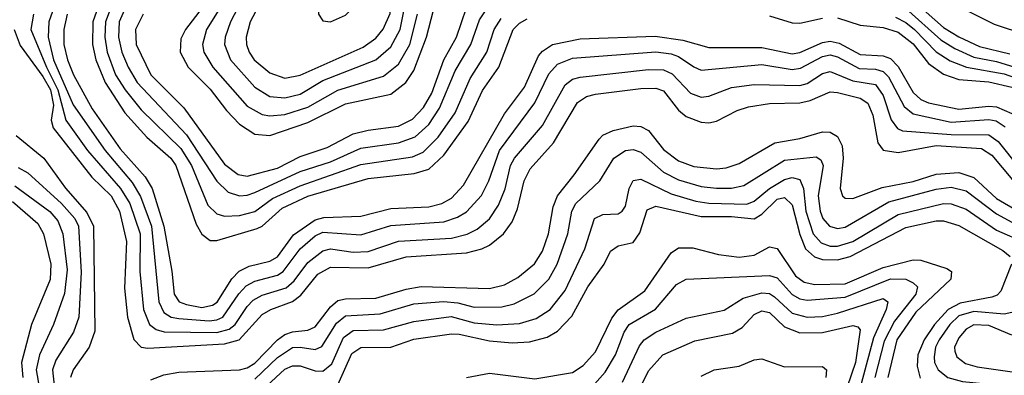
# Model space of a CAD drawing. Header units: inches. Extents: x 990535 to 1117859, y 769386 to 892122.
# Tile 585 of 656: x 1084389 to 1086990, y 815076 to 816016. Entities that reach past the tile are written whole.
import ezdxf

# ---------------------------------------------------------------- set-up
doc = ezdxf.new("R2010")
doc.units = ezdxf.units.IN
doc.header["$MEASUREMENT"] = 0
doc.layers.add('B0881', color=7, linetype='Continuous')

msp = doc.modelspace()

# ---------------------------------------------------------------- linework, layer by layer
at = {"layer": 'B0881', "color": 5}
for points, elevation in [([(1085202.1, 816262.1), (1085170, 816255.6), (1085130, 816236.9), (1085050.1, 816190), (1085029.3, 816170), (1084946.1, 816010), (1084931.7, 815970), (1084930.6, 815950), (1084945.9, 815910), (1085010, 815837.3), (1085050, 815813.2), (1085090, 815808.9), (1085130, 815818.9), (1085190, 815854.7), (1085329.9, 815910), (1085370, 815944), (1085394.2, 815990), (1085410, 816070), (1085410.4, 816150.4), (1085406.1, 816170), (1085391.1, 816191.1), (1085359.7, 816210), (1085288.8, 816228.8), (1085230, 816257.1)], 3660), ([(1085190, 816229.6), (1085140.8, 816210), (1085090.1, 816170), (1085070, 816146.7), (1084997.9, 816010), (1084987.5, 815970), (1084988.3, 815950), (1084995, 815930), (1085008.7, 815910), (1085050, 815875.7), (1085090, 815861.2), (1085130, 815869.3), (1085296.7, 815943.3), (1085330, 815967), (1085349.5, 815990.5), (1085367.8, 816032.2), (1085373.8, 816093.8), (1085361.8, 816150), (1085336.5, 816176.5), (1085230, 816220.1)], 3680), ([(1085230, 816111.9), (1085210, 816102.4), (1085190, 816079.8), (1085179.1, 816050), (1085178.5, 816030), (1085190, 816012.7), (1085210, 816010.1), (1085250, 816027.6), (1085270.7, 816050), (1085277, 816070), (1085274.9, 816090), (1085254, 816110)], 3720)]:
    msp.add_lwpolyline(points, close=True, dxfattribs=dict(at, elevation=elevation))
for points, elevation in [([(1084897.4, 816082.6), (1084827.5, 815990), (1084815.2, 815964.8), (1084812.7, 815930), (1084833.9, 815890), (1084892.3, 815832.3), (1084935.7, 815775.7), (1084970, 815739.9), (1085010, 815713.1), (1085050, 815709.5), (1085150, 815743.9), (1085250, 815793.3), (1085370, 815819.1), (1085409.3, 815850), (1085430, 815881.8), (1085464, 815970), (1085500, 816110)], 3620), ([(1086730, 816083.8), (1086830, 815995.5), (1086870, 815970.6), (1086924.8, 815944.8), (1087005.3, 815925.3)], 3580), ([(1084480.5, 816050), (1084466.5, 816010), (1084463.9, 815970), (1084478.6, 815910), (1084530.6, 815790.6), (1084614.6, 815670), (1084685.9, 815585.9), (1084708.6, 815548.6), (1084737.7, 815470), (1084756.6, 815270), (1084770, 815241.7), (1084789.7, 815229.7), (1084810, 815226.1), (1084890, 815220), (1084910, 815222.2), (1084926.2, 815230), (1084968.3, 815291.7), (1084987.8, 815312.2), (1085010, 815324.5), (1085070, 815340.4), (1085085.1, 815350), (1085130, 815410.3), (1085170, 815444.4), (1085190, 815453.8), (1085290, 815447.2), (1085370, 815472.1), (1085510, 815481.2), (1085546.2, 815493.8), (1085570, 815508.1), (1085608.9, 815551.1), (1085628.8, 815590), (1085657.2, 815670), (1085750, 815795.6), (1085787.1, 815872.9), (1085810, 815897.8), (1085850, 815914.3), (1086070, 815930.9), (1086110, 815925.6), (1086130, 815918.3), (1086170, 815890.8), (1086190, 815882.3), (1086350, 815897.3), (1086430, 815883.9), (1086452.2, 815887.8), (1086510, 815918.9), (1086530, 815922.5), (1086550, 815917.7), (1086607.1, 815887.1), (1086650, 815885.1), (1086670, 815879.1), (1086684.7, 815864.7), (1086726.1, 815786.1), (1086750, 815766.9), (1086850, 815745), (1086950, 815752), (1086968.6, 815748.6), (1086992.6, 815732.7)], 3460), ([(1084596.8, 816050), (1084582.6, 816010), (1084581.4, 815950), (1084589.9, 815910), (1084615, 815850), (1084667.3, 815770), (1084725.3, 815705.2), (1084788.4, 815650), (1084801.8, 815630), (1084855.3, 815475.3), (1084870, 815449), (1084892.4, 815432.4), (1084910, 815432.1), (1085016.6, 815463.5), (1085030, 815470.3), (1085082.2, 815517.8), (1085150.2, 815549.8), (1085310, 815596), (1085430.9, 815609.1), (1085470, 815620.6), (1085510, 815657.4), (1085573.6, 815746.4), (1085611.8, 815828.2), (1085655.1, 815890), (1085693, 815990), (1085710, 816007), (1085730, 816018.4)], 3520), ([(1084631.2, 816050), (1084615.9, 816010), (1084614.2, 815970), (1084620.3, 815930), (1084642.4, 815870), (1084667.4, 815830), (1084710, 815777.3), (1084815.1, 815675.1), (1084842.7, 815630), (1084885.9, 815525.9), (1084910, 815502.5), (1084930, 815496.5), (1084970, 815498.5), (1085010, 815509.1), (1085057.1, 815542.9), (1085130, 815577), (1085290, 815632.8), (1085427.1, 815652.9), (1085454.7, 815665.3), (1085494.8, 815705.2), (1085539.2, 815770), (1085579.5, 815860.5), (1085623.5, 815930), (1085643, 815990), (1085660.8, 816019.2)], 3540), ([(1084669.2, 816050), (1084651.8, 816010), (1084650.2, 815970), (1084659.4, 815930), (1084675.3, 815890), (1084699.6, 815850), (1084830, 815711.8), (1084910, 815588.8), (1084940.3, 815560.3), (1084970, 815550.1), (1084990, 815551.6), (1085010, 815559.4), (1085130, 815614.8), (1085210, 815640), (1085290, 815676.1), (1085390.1, 815689.9), (1085434.1, 815705.9), (1085470, 815738.5), (1085498.5, 815781.5), (1085539.6, 815880.4), (1085581.2, 815950), (1085604.3, 816015.7), (1085626.4, 816050)], 3560), ([(1084715.7, 816030), (1084695.3, 815990), (1084697, 815950), (1084735.3, 815870), (1084822.7, 815782.7), (1084930, 815633.5), (1084966.2, 815606.2), (1084990, 815601.9), (1085070, 815623.4), (1085130, 815653.8), (1085201.7, 815678.3), (1085270, 815714), (1085310, 815724.1), (1085390, 815734.2), (1085427, 815753), (1085456.4, 815783.6), (1085478.4, 815821.6), (1085509.8, 815910), (1085543.5, 815970), (1085570, 816046.8)], 3580), ([(1084924.1, 816055.9), (1084883, 815990), (1084871.9, 815950), (1084875.4, 815930), (1084899.4, 815890), (1084990, 815787.6), (1085030, 815765.3), (1085050, 815761.7), (1085090, 815765.4), (1085150, 815785), (1085230, 815829.4), (1085350, 815866.2), (1085390, 815897.8), (1085420.2, 815950), (1085440.5, 816030)], 3640), ([(1086730, 816045.6), (1086822.5, 815962.5), (1086859.5, 815939.5), (1086910, 815916.5), (1086970, 815905.1), (1087030, 815887.1)], 3560), ([(1084425.8, 816030), (1084418.4, 815990), (1084459.6, 815890), (1084489.9, 815830), (1084510.7, 815750), (1084568.1, 815670), (1084655.6, 815570), (1084680, 815530), (1084707.1, 815450), (1084706.8, 815350), (1084715.9, 815250), (1084732.3, 815210), (1084750, 815196.7), (1084771.2, 815191.2), (1084910, 815189.2), (1084942.3, 815197.7), (1084958.3, 815210), (1084990, 815258.1), (1085005.9, 815274.1), (1085030, 815287.5), (1085092.9, 815307.1), (1085114.2, 815325.8), (1085150, 815373.9), (1085190, 815404.5), (1085210, 815409.8), (1085270, 815401.3), (1085310, 815402.9), (1085389.8, 815430.2), (1085530, 815438.3), (1085571.1, 815448.9), (1085597.9, 815462.1), (1085630.1, 815489.9), (1085654.1, 815525.9), (1085671.6, 815568.4), (1085686.1, 815630), (1085696.2, 815650), (1085770, 815735.8), (1085830, 815844), (1085850, 815858.2), (1085870, 815863.9), (1086050, 815884.2), (1086090, 815883.4), (1086113, 815873), (1086161.7, 815821.7), (1086190, 815810.8), (1086210, 815813.8), (1086270, 815836.8), (1086330, 815844.9), (1086450, 815841.9), (1086470, 815847.3), (1086510, 815873.3), (1086530, 815878.8), (1086590, 815853.8), (1086650, 815844.4), (1086670, 815815.4), (1086691.4, 815751.4), (1086708.3, 815728.3), (1086721.9, 815721.9), (1086850, 815712.1), (1086950, 815711.3), (1086974.2, 815694.2), (1087030, 815624.5)], 3440), ([(1084514.2, 816030), (1084506, 815990), (1084505.4, 815950), (1084515, 815910), (1084531.4, 815870), (1084580.5, 815780.5), (1084654.9, 815674.8), (1084720.3, 815600.3), (1084739.4, 815570), (1084770.2, 815470), (1084791.3, 815351.3), (1084797.1, 815290), (1084810.4, 815270.4), (1084830, 815262.8), (1084870, 815255.4), (1084898.5, 815261.5), (1084910.4, 815269.6), (1084949.4, 815330.6), (1084968.7, 815351.3), (1084995.4, 815364.6), (1085050, 815377.5), (1085070, 815389), (1085112.6, 815447.4), (1085170, 815486.7), (1085192.6, 815492.6), (1085290, 815496.5), (1085370, 815517), (1085470, 815521.1), (1085504.3, 815530), (1085530, 815544.1), (1085561.9, 815578.1), (1085670, 815767.3), (1085722.4, 815837.6), (1085760.2, 815919.8), (1085770, 815932.3), (1085797, 815950), (1085870, 815965.3), (1086068.3, 815971.8), (1086141.5, 815961.5), (1086210, 815942.6), (1086350, 815942.5), (1086430, 815925.6), (1086450, 815928.8), (1086510, 815955.3), (1086530, 815958.8), (1086554.1, 815954.1), (1086610, 815923.7), (1086670, 815919.8), (1086690, 815913.5), (1086710, 815892.4), (1086750, 815823), (1086770, 815804.4), (1086790, 815795.6), (1086870, 815779.6), (1086950, 815787.4), (1086970, 815785.5), (1087010, 815767.4)], 3480), ([(1086370, 816026.3), (1086430, 816007.4), (1086450, 816006.7), (1086510, 816019.6)], 3520), ([(1086550, 816020.4), (1086610, 816001.7), (1086670, 815995.2), (1086710, 815982.6), (1086750, 815951.6), (1086790, 815900.4), (1086830, 815871.9), (1086870, 815857.6), (1086950, 815851.2), (1087010, 815837.5)], 3520), ([(1086702.6, 816022.6), (1086730, 816008.2), (1086753.1, 815990), (1086810, 815930.7), (1086847.1, 815907.1), (1086890.2, 815890.2), (1086990, 815872.4), (1087030, 815858.5)], 3540), ([(1086890, 816040.9), (1086964, 816004), (1087131.8, 815948.2)], 3620), ([(1084374.7, 815990), (1084390, 815947.2), (1084450, 815865.3), (1084470.6, 815830), (1084478.4, 815790), (1084472.3, 815750), (1084477.2, 815730), (1084579.6, 815599.6), (1084630.7, 815550), (1084653.2, 815510), (1084671.2, 815430), (1084666.3, 815306.3), (1084673.6, 815230), (1084691, 815171), (1084710, 815150.5), (1084727.5, 815147.5), (1084930, 815158.7), (1084969, 815170), (1085030, 815236.6), (1085052.5, 815250), (1085110, 815270.8), (1085131.9, 815288.1), (1085177.1, 815342.9), (1085210, 815361.5), (1085310, 815360), (1085410, 815389.4), (1085570, 815399.8), (1085610, 815409.8), (1085630, 815419.9), (1085667.5, 815450), (1085690, 815481.5), (1085704.2, 815515.8), (1085722.1, 815590), (1085738.1, 815621.9), (1085799.7, 815690), (1085863.2, 815796.8), (1085886.8, 815813.2), (1085910, 815818.5), (1086030, 815834.1), (1086070, 815835.2), (1086090, 815827.6), (1086130, 815777), (1086150, 815760.1), (1086190, 815745.1), (1086210, 815743.3), (1086230, 815747.3), (1086284.4, 815775.6), (1086314.7, 815785.3), (1086370, 815794.4), (1086450, 815796.3), (1086477.4, 815802.6), (1086530, 815825.5), (1086550, 815823.6), (1086610, 815808), (1086630, 815795.1), (1086643, 815763), (1086656.1, 815690), (1086670.6, 815670.6), (1086710, 815664.9), (1086810, 815683.3), (1086930, 815675.3), (1086957.5, 815657.5), (1087012.3, 815592.3)], 3420), ([(1084735.7, 815064.3), (1084770, 815077.4), (1084810, 815084.5), (1084969.5, 815090.5), (1084990, 815096.1), (1085010, 815108.3), (1085070, 815169.8), (1085090, 815184), (1085110, 815191.2), (1085150, 815195.6), (1085170, 815204.4), (1085210, 815256.8), (1085230, 815273.3), (1085250, 815278.3), (1085330, 815279.7), (1085410, 815303.7), (1085450, 815310.5), (1085630, 815305.3), (1085670, 815314.9), (1085705.6, 815334.4), (1085749.1, 815370.9), (1085770, 815404.4), (1085786.6, 815450), (1085798.5, 815521.5), (1085809.6, 815550.4), (1085854.4, 815605.6), (1085920.1, 815699.9), (1085930, 815710.8), (1085956.9, 815723.1), (1086010, 815735.1), (1086030, 815733.9), (1086050, 815722.8), (1086090, 815673.1), (1086130, 815642.7), (1086170, 815627.6), (1086230, 815621.4), (1086255.7, 815624.3), (1086290, 815636), (1086384.6, 815690), (1086450, 815701.6), (1086510, 815719.8), (1086530, 815718.1), (1086550, 815706.8), (1086562.4, 815682.4), (1086564.6, 815650), (1086556.6, 815570), (1086563.2, 815550), (1086570, 815544.4), (1086590, 815543.3), (1086667.8, 815572.2), (1086750, 815588.3), (1086810, 815607.7), (1086870, 815612.3), (1086910, 815598.7), (1086970, 815543.1), (1087028.6, 815508.6)], 3380), ([(1084379.5, 815710), (1084452.7, 815650), (1084510, 815570.1), (1084566.4, 815506.4), (1084584.5, 815470), (1084587.5, 815192.5), (1084572.5, 815150), (1084530.4, 815090), (1084523.6, 815070)], 3380), ([(1085010, 815065.9), (1085070, 815122.9), (1085110, 815149.4), (1085130, 815150.7), (1085170, 815144.3), (1085187.6, 815152.4), (1085226.4, 815213.6), (1085250, 815232.8), (1085341.3, 815238.7), (1085430, 815264.5), (1085509.2, 815270.8), (1085547.1, 815267.1), (1085590, 815256.4), (1085662.9, 815257.1), (1085695.5, 815264.5), (1085748.6, 815291.4), (1085787.5, 815330), (1085809.1, 815370), (1085837.7, 815450), (1085848.3, 815510), (1085858.5, 815530), (1085921.6, 815590), (1085958.7, 815650), (1085990, 815670.1), (1086010, 815672.9), (1086030, 815665.8), (1086090, 815613.1), (1086130, 815592.6), (1086190, 815575.1), (1086230, 815570.5), (1086270, 815570.8), (1086302.2, 815577.8), (1086410, 815644.1), (1086493.3, 815653.3), (1086505.6, 815645.6), (1086511.5, 815630), (1086499.1, 815550), (1086503.7, 815510), (1086511.4, 815490), (1086528.6, 815470), (1086550, 815463.6), (1086570, 815467.6), (1086685.8, 815534.2), (1086810, 815568.2), (1086850, 815573.4), (1086890, 815563.4), (1086970, 815503), (1087010, 815480.4)], 3360), ([(1084385.5, 815625.5), (1084410.7, 815610.7), (1084500, 815530), (1084534.6, 815490), (1084544.4, 815470), (1084551.5, 815348.5), (1084545.1, 815230), (1084531.7, 815190), (1084484.3, 815115.7), (1084475.4, 815090), (1084490.6, 814950)], 3360), ([(1084376.6, 815576.6), (1084468.8, 815508.8), (1084490, 815483.9), (1084503.1, 815450), (1084514.9, 815354.9), (1084507.9, 815292.1), (1084478.5, 815210), (1084441.3, 815130), (1084433, 815090), (1084454.2, 814970)], 3340), ([(1085030, 815036.8), (1085090, 815091.8), (1085110, 815100.8), (1085130, 815101), (1085170, 815088), (1085190, 815087.2), (1085213.8, 815106.2), (1085244.3, 815175.7), (1085270, 815194.4), (1085350, 815195.7), (1085430, 815218.4), (1085528.8, 815231.2), (1085590, 815214.8), (1085650, 815208.9), (1085710, 815212.5), (1085753.9, 815226.1), (1085790.5, 815249.5), (1085830, 815300.4), (1085882.3, 815410), (1085908.1, 815490), (1085930, 815500.5), (1085970, 815502.3), (1085981.1, 815510), (1085990, 815522.9), (1085999.6, 815570), (1086010, 815590.6), (1086030, 815594.1), (1086110, 815555.5), (1086175.9, 815535.9), (1086210, 815531), (1086310, 815528.6), (1086330, 815536.1), (1086369.9, 815570), (1086410, 815593), (1086430, 815598.4), (1086450, 815593.3), (1086459.8, 815570), (1086466.2, 815510), (1086485.7, 815450), (1086506.2, 815426.2), (1086530, 815417.4), (1086550, 815416.9), (1086590, 815429.6), (1086710, 815501.2), (1086830, 815530.3), (1086850, 815528.7), (1086890, 815514.8), (1086970, 815459.4), (1087046.4, 815426.4)], 3340), ([(1084370, 815535.2), (1084437, 815477), (1084452.1, 815450), (1084471.7, 815370), (1084470, 815329), (1084420.6, 815210), (1084394, 815110), (1084397.7, 815070)], 3320), ([(1085230, 815050.8), (1085266.6, 815133.4), (1085290, 815149.2), (1085370, 815150.3), (1085430, 815171.3), (1085530, 815185.6), (1085550, 815185), (1085630, 815167.2), (1085690, 815161.8), (1085736, 815164), (1085783, 815177), (1085810, 815193), (1085848, 815232), (1085890.3, 815309.7), (1085933.3, 815370), (1085950, 815404), (1085970, 815418.1), (1086010, 815427.2), (1086027.3, 815452.7), (1086047, 815513), (1086070, 815523.3), (1086190, 815495.3), (1086270, 815495.4), (1086330, 815489.8), (1086350, 815501.7), (1086390, 815541.1), (1086410, 815545.6), (1086430, 815526.8), (1086450, 815447.9), (1086465.5, 815410), (1086488.9, 815388.9), (1086510, 815382.3), (1086550, 815381.2), (1086583.4, 815390), (1086730, 815466.8), (1086810, 815484.6), (1086830, 815484.3), (1086870, 815472), (1086986.2, 815406.2), (1087005.7, 815390)], 3320), ([(1085570, 815070.4), (1085630, 815081.8), (1085750, 815066.6), (1085850, 815083.6), (1085878, 815102), (1085910, 815138.1), (1085953.4, 815226.6), (1085970, 815249.4), (1086040.7, 815299.3), (1086110, 815399.6), (1086130, 815412.7), (1086167.3, 815412.7), (1086235.1, 815395.1), (1086290, 815388.1), (1086330, 815393.4), (1086370, 815415.1), (1086390, 815410.8), (1086438.5, 815338.5), (1086461.9, 815321.9), (1086490, 815315.8), (1086570, 815317.9), (1086670, 815361.1), (1086750, 815381.1), (1086770, 815380.4), (1086838.5, 815358.5), (1086850.6, 815350), (1086849.2, 815330), (1086756.8, 815243.2), (1086706.6, 815170), (1086683.1, 815070)], 3280), ([(1087009.7, 815370), (1086981.6, 815298.4), (1086972, 815288), (1086957.9, 815282.1), (1086873.6, 815266.4), (1086842.5, 815250), (1086805.9, 815210), (1086778.4, 815170), (1086762.4, 815130), (1086760.5, 815100.5), (1086768.1, 815068.1)], 3320), ([(1085907.9, 815052.1), (1085935.6, 815084.4), (1085963.1, 815130), (1085986.4, 815190), (1085999.4, 815210), (1086069.3, 815250.6), (1086124, 815316), (1086150, 815330.1), (1086370, 815339.8), (1086390, 815333.3), (1086430, 815289.8), (1086450, 815278), (1086470, 815274.3), (1086570, 815282.5), (1086690, 815330.6), (1086730, 815330.3), (1086750, 815320.4), (1086761.1, 815310), (1086756.3, 815290), (1086700.6, 815219.4), (1086673.4, 815166.6), (1086648.5, 815070)], 3260), ([(1085981.8, 815058.2), (1086026.5, 815153.5), (1086038.8, 815170), (1086069.9, 815190), (1086150, 815227.1), (1086250, 815247.7), (1086300.4, 815279.6), (1086350, 815294.1), (1086370, 815292.1), (1086383.7, 815283.7), (1086430, 815240.2), (1086470, 815229.6), (1086510, 815231.6), (1086550, 815239.8), (1086670, 815278.6), (1086683.1, 815270), (1086678.4, 815250), (1086645, 815175), (1086602.5, 815017.5)], 3240), ([(1086018, 815022), (1086050, 815087.7), (1086088.3, 815130), (1086172.8, 815167.2), (1086272.6, 815187.4), (1086297.5, 815202.5), (1086330, 815236.6), (1086350, 815246.1), (1086370, 815242.1), (1086410, 815204.1), (1086450, 815188.3), (1086510, 815189.2), (1086590, 815207.4), (1086603.8, 815203.8), (1086610, 815195.9), (1086597, 815110), (1086574.9, 815045.2)], 3220), ([(1087010, 815242), (1086990, 815237.7), (1086910, 815244.3), (1086870, 815233.1), (1086846.9, 815210), (1086818.1, 815170), (1086808.8, 815150), (1086805, 815125), (1086806.3, 815110), (1086815.5, 815090), (1086841.3, 815070), (1086879.9, 815059.9), (1086979.7, 815050), (1087010.9, 815030)], 3340), ([(1087010, 815182.3), (1086950, 815207.3), (1086910, 815209.1), (1086890, 815197.6), (1086870, 815174.9), (1086858.5, 815150), (1086859.5, 815139.5), (1086864.6, 815124.6), (1086887.5, 815107.5), (1086918.7, 815098.7), (1087023.8, 815083.8)], 3360), ([(1086190, 815073.9), (1086223.7, 815090), (1086290, 815099.8), (1086330, 815116.7), (1086350, 815119.9), (1086410, 815098.5), (1086510, 815099.5), (1086520.3, 815090), (1086518.5, 815070)], 3180)]:
    msp.add_lwpolyline(points, dxfattribs=dict(at, elevation=elevation))

doc.saveas('drawing.dxf')
